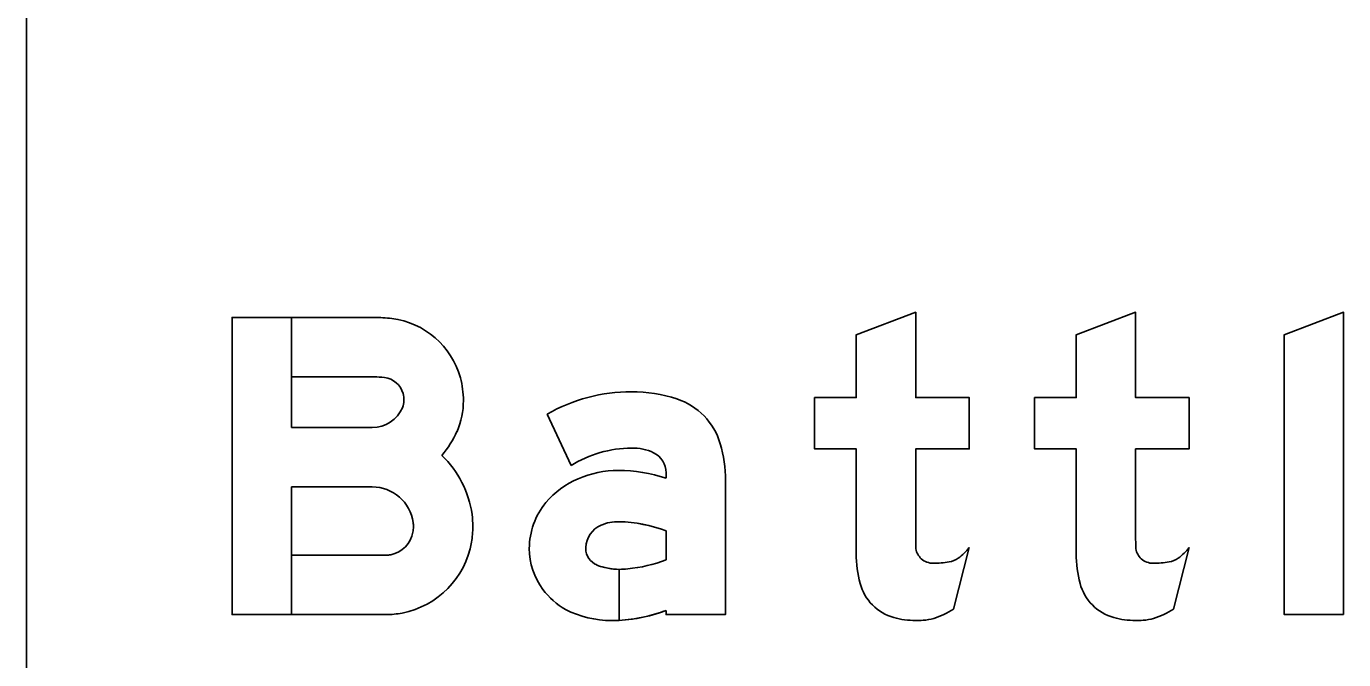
# Model space of a CAD drawing. Extents: x 1806251 to 1809821, y 414895 to 422886.
# Drawn here: x 1809676.474 to 1809677.183, y 414982.16 to 414982.501 of the extents above; entities that cross this region are included whole.
import ezdxf

# ---------------------------------------------------------------- set-up
doc = ezdxf.new("R2010")
doc.units = 0
for name, color, linetype in [('GSBWFILL', 7, 'Continuous'), ('GSCOLORFILL', 7, 'Continuous'), ('GSOUTLINE', 7, 'Continuous')]:
    doc.layers.add(name, color=color, linetype=linetype)

msp = doc.modelspace()

# ---------------------------------------------------------------- linework, layer by layer
at = {"layer": 'GSBWFILL'}
for p, q in [((1809676.474, 414981.871), (1809676.474, 414982.891)), ((1809676.97316, 414982.18717), (1809676.98158, 414982.22029)), ((1809677.09156, 414982.18717), (1809677.09998, 414982.22029))]:
    msp.add_line(p, q, dxfattribs=at)
for points in [[(1809676.66023, 414982.25292), (1809676.61678, 414982.25292), (1809676.61678, 414982.1842), (1809676.58478, 414982.1842), (1809676.58478, 414982.3442), (1809676.61678, 414982.3442), (1809676.61678, 414982.28492), (1809676.66023, 414982.28492)], [(1809676.66121, 414982.3122), (1809676.61679, 414982.3122), (1809676.61679, 414982.3442), (1809676.66121, 414982.3442)], [(1809676.95278, 414982.2266), (1809676.95278, 414982.2734), (1809676.98158, 414982.2734), (1809676.98158, 414982.301), (1809676.95278, 414982.301), (1809676.95278, 414982.347), (1809676.92078, 414982.33486), (1809676.92078, 414982.301), (1809676.89838, 414982.301), (1809676.89838, 414982.2734), (1809676.92078, 414982.2734), (1809676.92078, 414982.21692)], [(1809677.07118, 414982.2266), (1809677.07118, 414982.2734), (1809677.09998, 414982.2734), (1809677.09998, 414982.301), (1809677.07118, 414982.301), (1809677.07118, 414982.347), (1809677.03918, 414982.33486), (1809677.03918, 414982.301), (1809677.01678, 414982.301), (1809677.01678, 414982.2734), (1809677.03918, 414982.2734), (1809677.03918, 414982.21692)], [(1809676.75441, 414982.29218), (1809676.76726, 414982.26445)], [(1809676.81838, 414982.26055), (1809676.81838, 414982.2576)], [(1809676.81838, 414982.18644), (1809676.81838, 414982.1842), (1809676.85038, 414982.1842), (1809676.85038, 414982.25639)], [(1809676.81838, 414982.22927), (1809676.81838, 414982.21373)], [(1809676.66761, 414982.1842), (1809676.61679, 414982.1842), (1809676.61679, 414982.2162), (1809676.66761, 414982.2162)], [(1809676.79319, 414982.1811), (1809676.79319, 414982.20855)], [(1809676.79319, 414982.20855), (1809676.79319, 414982.1811)]]:
    msp.add_lwpolyline(points, dxfattribs=at)
msp.add_lwpolyline([(1809677.18318, 414982.1842), (1809677.18318, 414982.347), (1809677.15118, 414982.33486), (1809677.15118, 414982.1842)], close=True, dxfattribs=at)
for centre, major_axis, ratio, start_param, end_param in [((1809676.66121, 414982.26721), (0, 0.07698), 0.999995, 6.158944, 6.283185), ((1809676.66531, 414982.30003), (0, 0.04391), 0.999995, 4.980924, 6.158944), ((1809676.66121, 414982.26721), (0, 0.04498), 0.999995, 6.158944, 6.283185), ((1809676.66531, 414982.30003), (0, 0.01191), 0.999995, 4.980924, 6.158944), ((1809676.66304, 414982.29941), (0, 0.04626), 0.999995, 4.712389, 4.980924), ((1809676.66304, 414982.29941), (0, 0.01426), 0.999995, 4.712389, 4.980924), ((1809676.7998, 414982.21248), (0, 0.09171), 0.999993, 0, 0.517719), ((1809676.7998, 414982.22588), (0, 0.07832), 0.999993, 5.96613, 6.283185), ((1809676.66023, 414982.30265), (0, 0.01773), 0.999995, 3.141593, 4.302517), ((1809676.66769, 414982.29941), (0, 0.00961), 0.999995, 4.302517, 4.712389), ((1809676.66769, 414982.29941), (0, 0.04161), 0.999995, 4.302517, 4.712389), ((1809676.81299, 414982.26609), (0, 0.036), 0.999993, 4.997165, 5.96613), ((1809676.66023, 414982.30265), (0, 0.04973), 0.999995, 3.993826, 4.302517), ((1809676.7998, 414982.21248), (0, 0.06131), 0.999993, 0, 0.559495), ((1809676.80094, 414982.24958), (0, 0.02424), 0.999993, 5.822746, 6.330435), ((1809676.77987, 414982.25639), (0, 0.07051), 0.999993, 4.712389, 4.997165), ((1809676.66023, 414982.23071), (0, 0.0542), 0.999995, 4.848927, 5.520752), ((1809676.80638, 414982.26055), (0, 0.012), 0.999993, 4.712389, 5.822746), ((1809676.79272, 414982.20692), (0, 0.05487), 0.999993, 0, 0.404512), ((1809676.79272, 414982.18101), (0, 0.08078), 0.999993, 5.959871, 6.283185), ((1809676.66023, 414982.23071), (0, 0.0222), 0.999995, 4.848927, 6.283185), ((1809676.78896, 414982.21508), (0, 0.04588), 0.999993, 0.399285, 0.87593), ((1809676.78332, 414982.21979), (0, 0.03854), 0.999993, 0.87593, 1.570796), ((1809676.66616, 414982.23153), (0, 0.04822), 0.999995, 4.712389, 4.848927), ((1809676.66558, 414982.23153), (0, 0.0168), 0.999995, 4.539563, 4.712389), ((1809676.66616, 414982.23153), (0, 0.01622), 0.999995, 4.712389, 4.848927), ((1809676.66558, 414982.23153), (0, 0.0488), 0.999995, 4.539563, 4.712389), ((1809676.78878, 414982.21982), (0, 0.0136), 0.999993, 0.408547, 1.530785), ((1809676.79257, 414982.21107), (0, 0.02314), 0.999993, 6.259455, 6.691732), ((1809676.79089, 414982.15557), (0, 0.07867), 0.999993, 5.926185, 6.254823), ((1809676.66729, 414982.23123), (0, 0.01506), 0.999995, 3.334454, 4.539563), ((1809676.66729, 414982.23123), (0, 0.04706), 0.999995, 3.334454, 4.539563), ((1809677.1531, 414982.2266), (0, 0.20031), 0.999997, 1.570796, 1.606005), ((1809677.27149, 414982.2266), (0, 0.20031), 0.999992, 1.570796, 1.606005), ((1809676.66761, 414982.2296), (0, 0.01341), 0.999995, 3.141593, 3.334454), ((1809676.78161, 414982.21979), (0, 0.03683), 0.999993, 1.570796, 2.21394), ((1809676.78967, 414982.21979), (0, 0.01449), 0.999993, 1.530785, 1.570796), ((1809676.78478, 414982.21979), (0, 0.0096), 0.999993, 1.570796, 2.757027), ((1809676.98287, 414982.21693), (0, 0.06209), 0.999997, 1.570796, 1.830698), ((1809676.96197, 414982.2211), (0, 0.0092), 0.999997, 1.74085, 2.407828), ((1809676.96052, 414982.236), (0, 0.02627), 0.999997, 3.756278, 4.071638), ((1809677.10127, 414982.21693), (0, 0.06209), 0.999992, 1.570796, 1.830698), ((1809677.08037, 414982.2211), (0, 0.0092), 0.999992, 1.74085, 2.407828), ((1809677.07892, 414982.236), (0, 0.02627), 0.999992, 3.756278, 4.071638), ((1809676.79319, 414982.24055), (0, 0.032), 0.999993, 2.757027, 3.141593), ((1809676.79319, 414982.24055), (0, 0.032), 0.999993, 3.141843, 3.28451), ((1809676.79132, 414982.28255), (0, 0.07396), 0.999993, 3.228562, 3.516221), ((1809676.96226, 414982.22142), (0, 0.00963), 0.999997, 2.407828, 3.141593), ((1809676.96226, 414982.26232), (0, 0.05053), 0.999997, 3.141593, 3.310762), ((1809676.96875, 414982.22434), (0, 0.012), 0.999997, 3.310762, 3.756278), ((1809677.08066, 414982.22142), (0, 0.00963), 0.999992, 2.407828, 3.141593), ((1809677.08066, 414982.26232), (0, 0.05053), 0.999992, 3.141593, 3.310762), ((1809677.08715, 414982.22434), (0, 0.012), 0.999992, 3.310762, 3.756278), ((1809676.78488, 414982.22224), (0, 0.04092), 0.999993, 2.21394, 2.611125), ((1809676.94799, 414982.20765), (0, 0.026), 0.999997, 1.830698, 2.869526), ((1809677.06639, 414982.20765), (0, 0.026), 0.999992, 1.830698, 2.869526), ((1809676.95175, 414982.21865), (0, 0.03807), 0.999997, 3.427755, 3.738844), ((1809677.07015, 414982.21865), (0, 0.03807), 0.999992, 3.427755, 3.738844), ((1809676.66761, 414982.2296), (0, 0.04541), 0.999995, 3.141593, 3.334454), ((1809676.78907, 414982.23605), (0, 0.05506), 0.999993, 2.672443, 3.141593), ((1809676.78907, 414982.26266), (0, 0.08167), 0.999993, 3.141593, 3.191959), ((1809676.78907, 414982.26266), (0, 0.08167), 0.999993, 3.192057, 3.508644), ((1809676.95278, 414982.22481), (0, 0.04381), 0.999997, 2.869526, 3.141593), ((1809676.95278, 414982.2441), (0, 0.0631), 0.999997, 3.141593, 3.205734), ((1809676.95516, 414982.20707), (0, 0.026), 0.999997, 3.205734, 3.427755), ((1809677.07118, 414982.22481), (0, 0.04381), 0.999992, 2.869526, 3.141593), ((1809677.07118, 414982.2441), (0, 0.0631), 0.999992, 3.141593, 3.205734), ((1809677.07356, 414982.20707), (0, 0.026), 0.999992, 3.205734, 3.427755)]:
    msp.add_ellipse(centre, major_axis=major_axis, ratio=ratio, start_param=start_param, end_param=end_param, dxfattribs=at)
at = {"layer": 'GSCOLORFILL'}
for p, q in [((1809676.474, 414981.871), (1809676.474, 414982.891)), ((1809676.97316, 414982.18717), (1809676.98158, 414982.22029)), ((1809677.09156, 414982.18717), (1809677.09998, 414982.22029))]:
    msp.add_line(p, q, dxfattribs=at)
for points in [[(1809676.66023, 414982.25292), (1809676.61678, 414982.25292), (1809676.61678, 414982.1842), (1809676.58478, 414982.1842), (1809676.58478, 414982.3442), (1809676.61678, 414982.3442), (1809676.61678, 414982.28492), (1809676.66023, 414982.28492)], [(1809676.66121, 414982.3122), (1809676.61679, 414982.3122), (1809676.61679, 414982.3442), (1809676.66121, 414982.3442)], [(1809676.95278, 414982.2266), (1809676.95278, 414982.2734), (1809676.98158, 414982.2734), (1809676.98158, 414982.301), (1809676.95278, 414982.301), (1809676.95278, 414982.347), (1809676.92078, 414982.33486), (1809676.92078, 414982.301), (1809676.89838, 414982.301), (1809676.89838, 414982.2734), (1809676.92078, 414982.2734), (1809676.92078, 414982.21692)], [(1809677.07118, 414982.2266), (1809677.07118, 414982.2734), (1809677.09998, 414982.2734), (1809677.09998, 414982.301), (1809677.07118, 414982.301), (1809677.07118, 414982.347), (1809677.03918, 414982.33486), (1809677.03918, 414982.301), (1809677.01678, 414982.301), (1809677.01678, 414982.2734), (1809677.03918, 414982.2734), (1809677.03918, 414982.21692)], [(1809676.75441, 414982.29218), (1809676.76726, 414982.26445)], [(1809676.81838, 414982.26055), (1809676.81838, 414982.2576)], [(1809676.81838, 414982.18644), (1809676.81838, 414982.1842), (1809676.85038, 414982.1842), (1809676.85038, 414982.25639)], [(1809676.81838, 414982.22927), (1809676.81838, 414982.21373)], [(1809676.66761, 414982.1842), (1809676.61679, 414982.1842), (1809676.61679, 414982.2162), (1809676.66761, 414982.2162)], [(1809676.79319, 414982.1811), (1809676.79319, 414982.20855)], [(1809676.79319, 414982.20855), (1809676.79319, 414982.1811)]]:
    msp.add_lwpolyline(points, dxfattribs=at)
msp.add_lwpolyline([(1809677.18318, 414982.1842), (1809677.18318, 414982.347), (1809677.15118, 414982.33486), (1809677.15118, 414982.1842)], close=True, dxfattribs=at)
for centre, major_axis, ratio, start_param, end_param in [((1809676.66121, 414982.26721), (0, 0.07698), 0.999995, 6.158944, 6.283185), ((1809676.66531, 414982.30003), (0, 0.04391), 0.999995, 4.980924, 6.158944), ((1809676.66121, 414982.26721), (0, 0.04498), 0.999995, 6.158944, 6.283185), ((1809676.66531, 414982.30003), (0, 0.01191), 0.999995, 4.980924, 6.158944), ((1809676.66304, 414982.29941), (0, 0.04626), 0.999995, 4.712389, 4.980924), ((1809676.66304, 414982.29941), (0, 0.01426), 0.999995, 4.712389, 4.980924), ((1809676.7998, 414982.21248), (0, 0.09171), 0.999993, 0, 0.517719), ((1809676.7998, 414982.22588), (0, 0.07832), 0.999993, 5.96613, 6.283185), ((1809676.66023, 414982.30265), (0, 0.01773), 0.999995, 3.141593, 4.302517), ((1809676.66769, 414982.29941), (0, 0.00961), 0.999995, 4.302517, 4.712389), ((1809676.66769, 414982.29941), (0, 0.04161), 0.999995, 4.302517, 4.712389), ((1809676.81299, 414982.26609), (0, 0.036), 0.999993, 4.997165, 5.96613), ((1809676.66023, 414982.30265), (0, 0.04973), 0.999995, 3.993826, 4.302517), ((1809676.7998, 414982.21248), (0, 0.06131), 0.999993, 0, 0.559495), ((1809676.80094, 414982.24958), (0, 0.02424), 0.999993, 5.822746, 6.330435), ((1809676.77987, 414982.25639), (0, 0.07051), 0.999993, 4.712389, 4.997165), ((1809676.66023, 414982.23071), (0, 0.0542), 0.999995, 4.848927, 5.520752), ((1809676.80638, 414982.26055), (0, 0.012), 0.999993, 4.712389, 5.822746), ((1809676.79272, 414982.20692), (0, 0.05487), 0.999993, 0, 0.404512), ((1809676.79272, 414982.18101), (0, 0.08078), 0.999993, 5.959871, 6.283185), ((1809676.66023, 414982.23071), (0, 0.0222), 0.999995, 4.848927, 6.283185), ((1809676.78896, 414982.21508), (0, 0.04588), 0.999993, 0.399285, 0.87593), ((1809676.78332, 414982.21979), (0, 0.03854), 0.999993, 0.87593, 1.570796), ((1809676.66616, 414982.23153), (0, 0.04822), 0.999995, 4.712389, 4.848927), ((1809676.66558, 414982.23153), (0, 0.0168), 0.999995, 4.539563, 4.712389), ((1809676.66616, 414982.23153), (0, 0.01622), 0.999995, 4.712389, 4.848927), ((1809676.66558, 414982.23153), (0, 0.0488), 0.999995, 4.539563, 4.712389), ((1809676.78878, 414982.21982), (0, 0.0136), 0.999993, 0.408547, 1.530785), ((1809676.79257, 414982.21107), (0, 0.02314), 0.999993, 6.259455, 6.691732), ((1809676.79089, 414982.15557), (0, 0.07867), 0.999993, 5.926185, 6.254823), ((1809676.66729, 414982.23123), (0, 0.01506), 0.999995, 3.334454, 4.539563), ((1809676.66729, 414982.23123), (0, 0.04706), 0.999995, 3.334454, 4.539563), ((1809677.1531, 414982.2266), (0, 0.20031), 0.999997, 1.570796, 1.606005), ((1809677.27149, 414982.2266), (0, 0.20031), 0.999992, 1.570796, 1.606005), ((1809676.66761, 414982.2296), (0, 0.01341), 0.999995, 3.141593, 3.334454), ((1809676.78161, 414982.21979), (0, 0.03683), 0.999993, 1.570796, 2.21394), ((1809676.78967, 414982.21979), (0, 0.01449), 0.999993, 1.530785, 1.570796), ((1809676.78478, 414982.21979), (0, 0.0096), 0.999993, 1.570796, 2.757027), ((1809676.98287, 414982.21693), (0, 0.06209), 0.999997, 1.570796, 1.830698), ((1809676.96197, 414982.2211), (0, 0.0092), 0.999997, 1.74085, 2.407828), ((1809676.96052, 414982.236), (0, 0.02627), 0.999997, 3.756278, 4.071638), ((1809677.10127, 414982.21693), (0, 0.06209), 0.999992, 1.570796, 1.830698), ((1809677.08037, 414982.2211), (0, 0.0092), 0.999992, 1.74085, 2.407828), ((1809677.07892, 414982.236), (0, 0.02627), 0.999992, 3.756278, 4.071638), ((1809676.79319, 414982.24055), (0, 0.032), 0.999993, 2.757027, 3.141593), ((1809676.79319, 414982.24055), (0, 0.032), 0.999993, 3.141843, 3.28451), ((1809676.79132, 414982.28255), (0, 0.07396), 0.999993, 3.228562, 3.516221), ((1809676.96226, 414982.22142), (0, 0.00963), 0.999997, 2.407828, 3.141593), ((1809676.96226, 414982.26232), (0, 0.05053), 0.999997, 3.141593, 3.310762), ((1809676.96875, 414982.22434), (0, 0.012), 0.999997, 3.310762, 3.756278), ((1809677.08066, 414982.22142), (0, 0.00963), 0.999992, 2.407828, 3.141593), ((1809677.08066, 414982.26232), (0, 0.05053), 0.999992, 3.141593, 3.310762), ((1809677.08715, 414982.22434), (0, 0.012), 0.999992, 3.310762, 3.756278), ((1809676.78488, 414982.22224), (0, 0.04092), 0.999993, 2.21394, 2.611125), ((1809676.94799, 414982.20765), (0, 0.026), 0.999997, 1.830698, 2.869526), ((1809677.06639, 414982.20765), (0, 0.026), 0.999992, 1.830698, 2.869526), ((1809676.95175, 414982.21865), (0, 0.03807), 0.999997, 3.427755, 3.738844), ((1809677.07015, 414982.21865), (0, 0.03807), 0.999992, 3.427755, 3.738844), ((1809676.66761, 414982.2296), (0, 0.04541), 0.999995, 3.141593, 3.334454), ((1809676.78907, 414982.23605), (0, 0.05506), 0.999993, 2.672443, 3.141593), ((1809676.78907, 414982.26266), (0, 0.08167), 0.999993, 3.141593, 3.191959), ((1809676.78907, 414982.26266), (0, 0.08167), 0.999993, 3.192057, 3.508644), ((1809676.95278, 414982.22481), (0, 0.04381), 0.999997, 2.869526, 3.141593), ((1809676.95278, 414982.2441), (0, 0.0631), 0.999997, 3.141593, 3.205734), ((1809676.95516, 414982.20707), (0, 0.026), 0.999997, 3.205734, 3.427755), ((1809677.07118, 414982.22481), (0, 0.04381), 0.999992, 2.869526, 3.141593), ((1809677.07118, 414982.2441), (0, 0.0631), 0.999992, 3.141593, 3.205734), ((1809677.07356, 414982.20707), (0, 0.026), 0.999992, 3.205734, 3.427755)]:
    msp.add_ellipse(centre, major_axis=major_axis, ratio=ratio, start_param=start_param, end_param=end_param, dxfattribs=at)
at = {"layer": 'GSOUTLINE'}
for p, q in [((1809676.474, 414982.891), (1809676.474, 414981.871)), ((1809676.97316, 414982.18717), (1809676.98158, 414982.22029)), ((1809677.09156, 414982.18717), (1809677.09998, 414982.22029))]:
    msp.add_line(p, q, dxfattribs=at)
for points in [[(1809676.66761, 414982.1842), (1809676.58478, 414982.1842), (1809676.58478, 414982.3442), (1809676.66121, 414982.3442)], [(1809676.95278, 414982.2266), (1809676.95278, 414982.2734), (1809676.98158, 414982.2734), (1809676.98158, 414982.301), (1809676.95278, 414982.301), (1809676.95278, 414982.347), (1809676.92078, 414982.33486), (1809676.92078, 414982.301), (1809676.89838, 414982.301), (1809676.89838, 414982.2734), (1809676.92078, 414982.2734), (1809676.92078, 414982.21692)], [(1809677.07118, 414982.2266), (1809677.07118, 414982.2734), (1809677.09998, 414982.2734), (1809677.09998, 414982.301), (1809677.07118, 414982.301), (1809677.07118, 414982.347), (1809677.03918, 414982.33486), (1809677.03918, 414982.301), (1809677.01678, 414982.301), (1809677.01678, 414982.2734), (1809677.03918, 414982.2734), (1809677.03918, 414982.21692)], [(1809676.66121, 414982.3122), (1809676.61678, 414982.3122), (1809676.61678, 414982.28492), (1809676.66023, 414982.28492)], [(1809676.75441, 414982.29218), (1809676.76726, 414982.26445)], [(1809676.81838, 414982.26055), (1809676.81838, 414982.2576)], [(1809676.66023, 414982.25292), (1809676.61678, 414982.25292), (1809676.61678, 414982.2162)], [(1809676.81838, 414982.18644), (1809676.81838, 414982.1842), (1809676.85038, 414982.1842), (1809676.85038, 414982.25639)], [(1809676.81838, 414982.21373), (1809676.81838, 414982.22927)], [(1809676.61678, 414982.2162), (1809676.66761, 414982.2162)]]:
    msp.add_lwpolyline(points, dxfattribs=at)
msp.add_lwpolyline([(1809677.18318, 414982.1842), (1809677.18318, 414982.347), (1809677.15118, 414982.33486), (1809677.15118, 414982.1842)], close=True, dxfattribs=at)
for centre, major_axis, ratio, start_param, end_param in [((1809676.66121, 414982.26721), (0, 0.07698), 0.999995, 6.158944, 6.283185), ((1809676.66531, 414982.30003), (0, 0.04391), 0.999995, 4.980924, 6.158944), ((1809676.66121, 414982.26721), (0, 0.04498), 0.999995, 6.158944, 6.283185), ((1809676.66531, 414982.30003), (0, 0.01191), 0.999995, 4.980924, 6.158944), ((1809676.66304, 414982.29941), (0, 0.04626), 0.999995, 4.712389, 4.980924), ((1809676.66304, 414982.29941), (0, 0.01426), 0.999995, 4.712389, 4.980924), ((1809676.7998, 414982.21248), (0, 0.09171), 0.999993, 6.283185, 6.800904), ((1809676.7998, 414982.22588), (0, 0.07832), 0.999993, 5.96613, 6.283185), ((1809676.66023, 414982.30265), (0, 0.01773), 0.999995, 3.141593, 4.302517), ((1809676.66769, 414982.29941), (0, 0.00961), 0.999995, 4.302517, 4.712389), ((1809676.66769, 414982.29941), (0, 0.04161), 0.999995, 4.302517, 4.712389), ((1809676.81299, 414982.26609), (0, 0.036), 0.999993, 4.997165, 5.96613), ((1809676.66023, 414982.30265), (0, 0.04973), 0.999995, 3.993826, 4.302517), ((1809676.7998, 414982.21248), (0, 0.06131), 0.999993, 0, 0.559495), ((1809676.80094, 414982.24958), (0, 0.02424), 0.999993, 5.822746, 6.330435), ((1809676.77987, 414982.25639), (0, 0.07051), 0.999993, 4.712389, 4.997165), ((1809676.66023, 414982.23071), (0, 0.0542), 0.999995, 4.848927, 5.520752), ((1809676.80638, 414982.26055), (0, 0.012), 0.999993, 4.712389, 5.822746), ((1809676.79272, 414982.20692), (0, 0.05487), 0.999993, 0, 0.404512), ((1809676.79272, 414982.18101), (0, 0.08078), 0.999993, 5.959871, 6.283185), ((1809676.66023, 414982.23071), (0, 0.0222), 0.999995, 4.848927, 6.283185), ((1809676.78896, 414982.21508), (0, 0.04588), 0.999993, 0.399285, 0.87593), ((1809676.78332, 414982.21979), (0, 0.03854), 0.999993, 0.87593, 1.570796), ((1809676.66616, 414982.23153), (0, 0.04822), 0.999995, 4.712389, 4.848927), ((1809676.66558, 414982.23153), (0, 0.0168), 0.999995, 4.539563, 4.712389), ((1809676.66616, 414982.23153), (0, 0.01622), 0.999995, 4.712389, 4.848927), ((1809676.66558, 414982.23153), (0, 0.0488), 0.999995, 4.539563, 4.712389), ((1809676.78878, 414982.21982), (0, 0.0136), 0.999993, 0.408547, 1.530785), ((1809676.79257, 414982.21107), (0, 0.02314), 0.999993, 6.25958, 6.691732), ((1809676.79089, 414982.15557), (0, 0.07867), 0.999993, 5.926185, 6.254787), ((1809676.79309, 414982.233), (0, 0.0012), 0.999993, 6.254787, 6.25958), ((1809676.66729, 414982.23123), (0, 0.01506), 0.999995, 3.334454, 4.539563), ((1809676.66729, 414982.23123), (0, 0.04706), 0.999995, 3.334454, 4.539563), ((1809677.1531, 414982.2266), (0, 0.20031), 0.999997, 1.570796, 1.606005), ((1809677.27149, 414982.2266), (0, 0.20031), 0.999992, 1.570796, 1.606005), ((1809676.66761, 414982.2296), (0, 0.01341), 0.999995, 3.141593, 3.334454), ((1809676.78161, 414982.21979), (0, 0.03683), 0.999993, 1.570796, 2.21394), ((1809676.78967, 414982.21979), (0, 0.01449), 0.999993, 1.530785, 1.570796), ((1809676.78478, 414982.21979), (0, 0.0096), 0.999993, 1.570796, 2.757027), ((1809676.98287, 414982.21693), (0, 0.06209), 0.999997, 1.570796, 1.830698), ((1809676.96197, 414982.2211), (0, 0.0092), 0.999997, 1.74085, 2.407828), ((1809676.96052, 414982.236), (0, 0.02627), 0.999997, 3.756278, 4.071638), ((1809677.10127, 414982.21693), (0, 0.06209), 0.999992, 1.570796, 1.830698), ((1809677.08037, 414982.2211), (0, 0.0092), 0.999992, 1.74085, 2.407828), ((1809677.07892, 414982.236), (0, 0.02627), 0.999992, 3.756278, 4.071638), ((1809676.79319, 414982.24055), (0, 0.032), 0.999993, 2.757027, 3.28451), ((1809676.79132, 414982.28255), (0, 0.07396), 0.999993, 3.228562, 3.516221), ((1809676.96226, 414982.22142), (0, 0.00963), 0.999997, 2.407828, 3.141593), ((1809676.96226, 414982.26232), (0, 0.05053), 0.999997, 3.141593, 3.310762), ((1809676.96875, 414982.22434), (0, 0.012), 0.999997, 3.310762, 3.756278), ((1809677.08066, 414982.22142), (0, 0.00963), 0.999992, 2.407828, 3.141593), ((1809677.08066, 414982.26232), (0, 0.05053), 0.999992, 3.141593, 3.310762), ((1809677.08715, 414982.22434), (0, 0.012), 0.999992, 3.310762, 3.756278), ((1809676.78488, 414982.22224), (0, 0.04092), 0.999993, 2.21394, 2.611125), ((1809676.94799, 414982.20765), (0, 0.026), 0.999997, 1.830698, 2.869526), ((1809677.06639, 414982.20765), (0, 0.026), 0.999992, 1.830698, 2.869526), ((1809676.95175, 414982.21865), (0, 0.03807), 0.999997, 3.427755, 3.738844), ((1809677.07015, 414982.21865), (0, 0.03807), 0.999992, 3.427755, 3.738844), ((1809676.66761, 414982.2296), (0, 0.04541), 0.999995, 3.141593, 3.334454), ((1809676.78907, 414982.23605), (0, 0.05506), 0.999993, 2.672443, 3.141593), ((1809676.78907, 414982.26266), (0, 0.08167), 0.999993, 3.141593, 3.508644), ((1809676.95278, 414982.22481), (0, 0.04381), 0.999997, 2.869526, 3.141593), ((1809676.95278, 414982.2441), (0, 0.0631), 0.999997, 3.141593, 3.205734), ((1809676.95516, 414982.20707), (0, 0.026), 0.999997, 3.205734, 3.427755), ((1809677.07118, 414982.22481), (0, 0.04381), 0.999992, 2.869526, 3.141593), ((1809677.07118, 414982.2441), (0, 0.0631), 0.999992, 3.141593, 3.205734), ((1809677.07356, 414982.20707), (0, 0.026), 0.999992, 3.205734, 3.427755)]:
    msp.add_ellipse(centre, major_axis=major_axis, ratio=ratio, start_param=start_param, end_param=end_param, dxfattribs=at)

doc.saveas('drawing.dxf')
